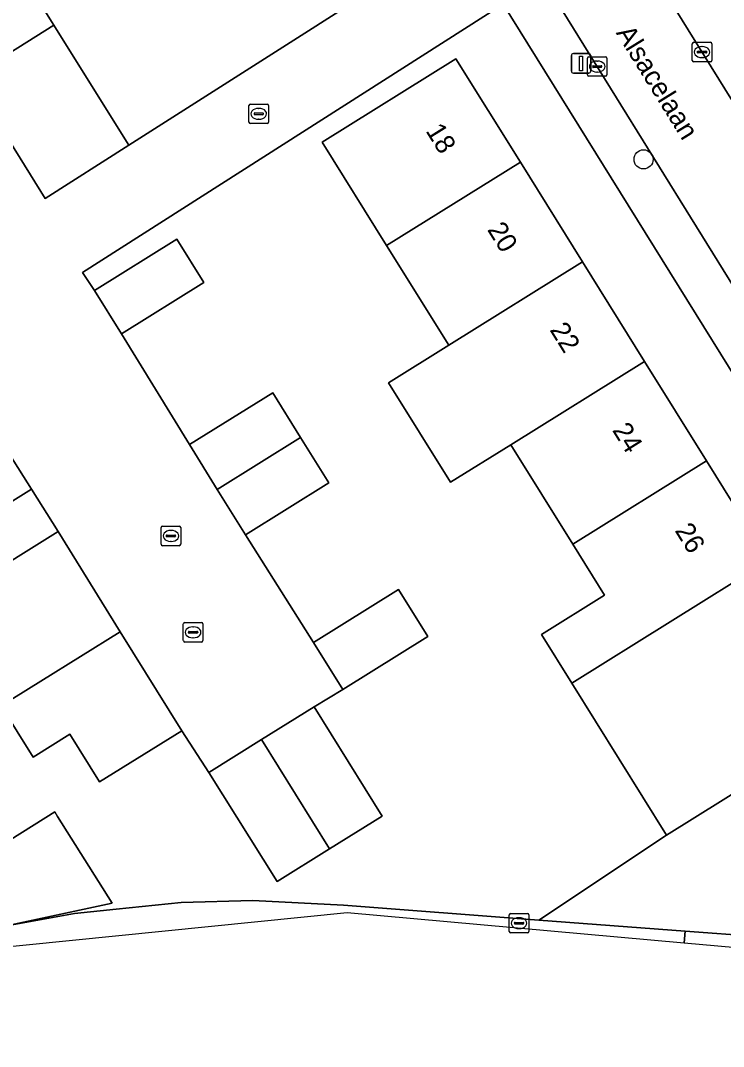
# Model space of a CAD drawing. Extents: x 157767 to 159172, y 387839 to 389425.
# Drawn here: x 158778.2 to 158814.2, y 388070.6 to 388123.1 of the extents above; entities that cross this region are included whole.
import ezdxf

# ---------------------------------------------------------------- set-up
doc = ezdxf.new("R2010")
doc.units = 0
for name, color, linetype in [('IMGEO_Boom', 7, 'Continuous'), ('IMGEO_Erf', 7, 'Continuous'), ('IMGEO_Fietspad_gesloten', 7, 'Continuous'), ('IMGEO_Fietspad_open', 7, 'Continuous'), ('IMGEO_Groenvoorziening', 7, 'Continuous'), ('IMGEO_Kolk', 7, 'Continuous'), ('IMGEO_Lichtmast', 7, 'Continuous'), ('IMGEO_Muur', 7, 'Continuous'), ('IMGEO_Openbare_ruimte_label', 7, 'Continuous'), ('IMGEO_Pand', 7, 'Continuous'), ('IMGEO_Pand_nummerreeks', 7, 'Continuous'), ('IMGEO_Rijbaan_lokaal_open', 7, 'Continuous'), ('IMGEO_Rioolput', 7, 'Continuous'), ('IMGEO_Voetpad_open', 7, 'Continuous')]:
    doc.layers.add(name, color=color, linetype=linetype)

msp = doc.modelspace()

# ---------------------------------------------------------------- linework, layer by layer
at = {"layer": 'IMGEO_Boom'}
msp.add_circle((158810.074, 388116.02), 0.489, dxfattribs=at)
at = {"layer": 'IMGEO_Erf'}
for points in [[(158774.163, 388122.503), (158778.469, 388125.188), (158779.907, 388122.882), (158781.41, 388120.471), (158783.736, 388116.74), (158792.923, 388122.601), (158800.661, 388127.538), (158775.388, 388168.17)], [(158824.287, 388089.555), (158802.888, 388123.958), (158781.365, 388110.228), (158781.975, 388109.309), (158786.199, 388111.942), (158787.58, 388109.727), (158783.356, 388107.093), (158786.837, 388101.429), (158791.098, 388104.085), (158792.528, 388101.792), (158793.975, 388099.471), (158789.713, 388096.815), (158793.193, 388091.309), (158797.54, 388094.019), (158799.036, 388091.62), (158794.689, 388088.91), (158793.213, 388088.019), (158796.698, 388082.429), (158794.009, 388080.753), (158791.32, 388079.077), (158787.835, 388084.667), (158786.449, 388086.798), (158782.239, 388084.174), (158780.714, 388086.62), (158778.837, 388085.449), (158777.209, 388088.062)], [(158777.094, 388080.863), (158779.945, 388082.64), (158780.088, 388082.411), (158782.882, 388077.983), (158777.402, 388076.8), (158780.952, 388077.441), (158783.083, 388077.665), (158786.42, 388078.016), (158790.079, 388078.115), (158794.726, 388077.87), (158804.72, 388077.107), (158811.253, 388081.454), (158806.402, 388089.23), (158804.848, 388091.72), (158808.074, 388093.733), (158806.453, 388096.333), (158803.279, 388101.424), (158800.198, 388099.503), (158797.023, 388104.595), (158800.104, 388106.516), (158796.929, 388111.608), (158793.633, 388116.895), (158800.473, 388121.159), (158803.77, 388115.871), (158806.944, 388110.779), (158810.118, 388105.688), (158813.293, 388100.596), (158816.467, 388095.505)], [(158774.473, 388096.484), (158778.759, 388099.156), (158775.217, 388104.739)]]:
    msp.add_lwpolyline(points, dxfattribs=at)
at = {"layer": 'IMGEO_Fietspad_gesloten'}
msp.add_lwpolyline([(158912.617, 388068.11), (158912.697, 388069.104), (158906.032, 388069.601), (158869.593, 388072.318), (158844.841, 388074.164), (158837.494, 388074.712), (158832.725, 388074.997), (158830.906, 388075.166), (158827, 388075.453), (158812.197, 388076.541), (158812.157, 388075.952), (158827.073, 388074.615), (158897.053, 388069.263), (158912.617, 388068.11)], dxfattribs=at)
at = {"layer": 'IMGEO_Fietspad_open'}
for points in [[(158812.157, 388075.952), (158812.197, 388076.541), (158804.72, 388077.107), (158794.726, 388077.87), (158790.079, 388078.115), (158786.42, 388078.016), (158783.083, 388077.665), (158780.952, 388077.441), (158777.402, 388076.8), (158775.913, 388076.385), (158772.607, 388075.298), (158769.41, 388073.92), (158768.969, 388073.702), (158765.78, 388072.075), (158763.264, 388070.83)], [(158760.955, 388071.476), (158762.89, 388068.369), (158762.89, 388068.369), (158764.763, 388070.328), (158776.102, 388075.6), (158794.916, 388077.498), (158812.157, 388075.952)]]:
    msp.add_lwpolyline(points, dxfattribs=at)
at = {"layer": 'IMGEO_Groenvoorziening'}
msp.add_lwpolyline([(158827, 388075.453), (158825.467, 388077.933), (158819.938, 388086.872), (158811.253, 388081.454), (158804.72, 388077.107), (158812.197, 388076.541)], close=True, dxfattribs=at)
at = {"layer": 'IMGEO_Kolk'}
for p, q in [((158812.64, 388122.006), (158813.492, 388122.006)), ((158812.565, 388121.08), (158812.565, 388121.932)), ((158812.824, 388121.5), (158812.824, 388121.512)), ((158813.262, 388121.463), (158812.864, 388121.463)), ((158812.867, 388121.549), (158813.265, 388121.549)), ((158813.053, 388121.786), (158813.078, 388121.786)), ((158813.308, 388121.512), (158813.308, 388121.5)), ((158813.566, 388121.932), (158813.566, 388121.08)), ((158807.201, 388120.341), (158807.201, 388121.193)), ((158807.276, 388121.267), (158808.128, 388121.267)), ((158807.689, 388121.047), (158807.714, 388121.047)), ((158808.202, 388121.193), (158808.202, 388120.341)), ((158813.492, 388121.006), (158812.64, 388121.006)), ((158813.076, 388121.226), (158813.051, 388121.226)), ((158807.46, 388120.761), (158807.46, 388120.773)), ((158807.898, 388120.724), (158807.5, 388120.724)), ((158807.503, 388120.81), (158807.901, 388120.81)), ((158807.712, 388120.487), (158807.687, 388120.487)), ((158807.944, 388120.773), (158807.944, 388120.761)), ((158808.128, 388120.267), (158807.276, 388120.267)), ((158789.959, 388118.848), (158790.811, 388118.848)), ((158789.884, 388117.922), (158789.884, 388118.774)), ((158790.143, 388118.342), (158790.143, 388118.354)), ((158790.581, 388118.305), (158790.183, 388118.305)), ((158790.186, 388118.391), (158790.584, 388118.391)), ((158790.372, 388118.628), (158790.397, 388118.628)), ((158790.627, 388118.354), (158790.627, 388118.342)), ((158790.885, 388118.774), (158790.885, 388117.922)), ((158790.811, 388117.848), (158789.959, 388117.848)), ((158790.395, 388118.068), (158790.37, 388118.068)), ((158785.391, 388096.334), (158785.391, 388097.186)), ((158785.466, 388097.26), (158786.318, 388097.26)), ((158785.65, 388096.754), (158785.65, 388096.766)), ((158785.693, 388096.803), (158786.091, 388096.803)), ((158785.879, 388097.04), (158785.904, 388097.04)), ((158786.134, 388096.766), (158786.134, 388096.754)), ((158786.392, 388097.186), (158786.392, 388096.334)), ((158786.318, 388096.26), (158785.466, 388096.26)), ((158786.088, 388096.717), (158785.69, 388096.717)), ((158785.902, 388096.48), (158785.877, 388096.48)), ((158803.201, 388076.527), (158803.201, 388077.379)), ((158803.276, 388077.453), (158804.128, 388077.453)), ((158804.202, 388077.379), (158804.202, 388076.527)), ((158803.46, 388076.947), (158803.46, 388076.959)), ((158803.898, 388076.91), (158803.5, 388076.91)), ((158803.503, 388076.996), (158803.901, 388076.996)), ((158803.689, 388077.233), (158803.714, 388077.233)), ((158803.944, 388076.959), (158803.944, 388076.947)), ((158804.128, 388076.453), (158803.276, 388076.453)), ((158803.712, 388076.673), (158803.687, 388076.673))]:
    msp.add_line(p, q, dxfattribs=at)
for points in [[(158812.64, 388122.006), (158813.492, 388122.006)], [(158812.565, 388121.08), (158812.565, 388121.932)], [(158813.566, 388121.932), (158813.566, 388121.08)], [(158807.201, 388120.341), (158807.201, 388121.193)], [(158807.276, 388121.267), (158808.128, 388121.267)], [(158808.202, 388121.193), (158808.202, 388120.341)], [(158813.492, 388121.006), (158812.64, 388121.006)], [(158808.128, 388120.267), (158807.276, 388120.267)], [(158789.959, 388118.848), (158790.811, 388118.848)], [(158789.884, 388117.922), (158789.884, 388118.774)], [(158790.885, 388118.774), (158790.885, 388117.922)], [(158790.811, 388117.848), (158789.959, 388117.848)], [(158785.391, 388096.334), (158785.391, 388097.186)], [(158785.466, 388097.26), (158786.318, 388097.26)], [(158786.392, 388097.186), (158786.392, 388096.334)], [(158786.318, 388096.26), (158785.466, 388096.26)], [(158803.201, 388076.527), (158803.201, 388077.379)], [(158803.276, 388077.453), (158804.128, 388077.453)], [(158804.202, 388077.379), (158804.202, 388076.527)], [(158804.128, 388076.453), (158803.276, 388076.453)]]:
    msp.add_lwpolyline(points, dxfattribs=at)
for centre, radius, start, end in [((158812.642, 388121.93), 0.0765, 91.552, 178.448), ((158812.642, 388121.93), 0.0765, 91.552, 178.448), ((158813.49, 388121.93), 0.0765, 1.552, 88.448), ((158813.49, 388121.93), 0.0765, 1.552, 88.448), ((158812.864, 388121.509), 0.0403, 85.8775, 175.7526), ((158812.861, 388121.499), 0.0366, 178.938, 274.7102), ((158813.265, 388121.506), 0.043, 264.8664, 352.4533), ((158813.269, 388121.511), 0.0386, 1.7309, 96.639), ((158807.278, 388121.191), 0.0765, 91.552, 178.448), ((158807.278, 388121.191), 0.0765, 91.552, 178.448), ((158808.126, 388121.191), 0.0765, 1.552, 88.448), ((158808.126, 388121.191), 0.0765, 1.552, 88.448), ((158812.642, 388121.082), 0.0765, 181.552, 268.448), ((158812.642, 388121.082), 0.0765, 181.552, 268.448), ((158813.49, 388121.082), 0.0765, 271.552, 358.448), ((158813.49, 388121.082), 0.0765, 271.552, 358.448), ((158807.5, 388120.77), 0.0403, 85.8775, 175.7526), ((158807.497, 388120.76), 0.0366, 178.938, 274.7102), ((158807.901, 388120.767), 0.043, 264.8664, 352.4533), ((158807.905, 388120.772), 0.0386, 1.7309, 96.639), ((158807.278, 388120.343), 0.0765, 181.552, 268.448), ((158807.278, 388120.343), 0.0765, 181.552, 268.448), ((158808.126, 388120.343), 0.0765, 271.552, 358.448), ((158808.126, 388120.343), 0.0765, 271.552, 358.448), ((158789.961, 388118.772), 0.0765, 91.552, 178.448), ((158789.961, 388118.772), 0.0765, 91.552, 178.448), ((158790.809, 388118.772), 0.0765, 1.552, 88.448), ((158790.809, 388118.772), 0.0765, 1.552, 88.448), ((158790.183, 388118.351), 0.0403, 85.8775, 175.7526), ((158790.18, 388118.341), 0.0366, 178.938, 274.7102), ((158790.584, 388118.348), 0.043, 264.8664, 352.4533), ((158790.588, 388118.353), 0.0386, 1.7309, 96.639), ((158789.961, 388117.924), 0.0765, 181.552, 268.448), ((158789.961, 388117.924), 0.0765, 181.552, 268.448), ((158790.809, 388117.924), 0.0765, 271.552, 358.448), ((158790.809, 388117.924), 0.0765, 271.552, 358.448), ((158785.468, 388097.184), 0.0765, 91.552, 178.448), ((158785.468, 388097.184), 0.0765, 91.552, 178.448), ((158785.69, 388096.763), 0.0403, 85.8775, 175.7526), ((158785.687, 388096.753), 0.0366, 178.938, 274.7102), ((158786.091, 388096.76), 0.043, 264.8664, 352.4533), ((158786.095, 388096.765), 0.0386, 1.7309, 96.639), ((158786.316, 388097.184), 0.0765, 1.552, 88.448), ((158786.316, 388097.184), 0.0765, 1.552, 88.448), ((158785.468, 388096.336), 0.0765, 181.552, 268.448), ((158785.468, 388096.336), 0.0765, 181.552, 268.448), ((158786.316, 388096.336), 0.0765, 271.552, 358.448), ((158786.316, 388096.336), 0.0765, 271.552, 358.448), ((158803.278, 388077.377), 0.0765, 91.552, 178.448), ((158803.278, 388077.377), 0.0765, 91.552, 178.448), ((158804.126, 388077.377), 0.0765, 1.552, 88.448), ((158804.126, 388077.377), 0.0765, 1.552, 88.448), ((158803.5, 388076.956), 0.0403, 85.8775, 175.7526), ((158803.497, 388076.946), 0.0366, 178.938, 274.7102), ((158803.901, 388076.953), 0.043, 264.8664, 352.4533), ((158803.905, 388076.958), 0.0386, 1.7309, 96.639), ((158803.278, 388076.529), 0.0765, 181.552, 268.448), ((158803.278, 388076.529), 0.0765, 181.552, 268.448), ((158804.126, 388076.529), 0.0765, 271.552, 358.448), ((158804.126, 388076.529), 0.0765, 271.552, 358.448)]:
    msp.add_arc(centre, radius, start, end, dxfattribs=at)
for centre, major_axis, ratio, start_param, end_param in [((158813.052, 388121.506), (-0.387, 0.002), 0.722429, 4.712389, 7.853982), ((158813.077, 388121.506), (-0.39, 0.002), 0.717154, 1.570796, 4.712389), ((158807.688, 388120.767), (-0.387, 0.002), 0.722429, 4.712389, 7.853982), ((158807.713, 388120.767), (-0.39, 0.002), 0.717154, 1.570796, 4.712389), ((158790.371, 388118.348), (-0.387, 0.002), 0.722429, 4.712389, 7.853982), ((158790.396, 388118.348), (-0.39, 0.002), 0.717154, 1.570796, 4.712389), ((158785.878, 388096.76), (-0.387, 0.002), 0.722429, 4.712389, 7.853982), ((158785.903, 388096.76), (-0.39, 0.002), 0.717154, 1.570796, 4.712389), ((158803.688, 388076.953), (-0.387, 0.002), 0.722429, 4.712389, 7.853982), ((158803.713, 388076.953), (-0.39, 0.002), 0.717154, 1.570796, 4.712389)]:
    msp.add_ellipse(centre, major_axis=major_axis, ratio=ratio, start_param=start_param, end_param=end_param, dxfattribs=at)
at = {"layer": 'IMGEO_Lichtmast'}
for p, q in [((158806.481, 388121.43), (158807.271, 388121.43)), ((158807.271, 388121.43), (158806.481, 388121.43)), ((158806.381, 388120.53), (158806.381, 388121.33)), ((158806.381, 388121.33), (158806.381, 388120.53)), ((158807.371, 388121.33), (158807.371, 388120.53)), ((158807.371, 388120.53), (158807.371, 388121.33)), ((158807.271, 388120.43), (158806.481, 388120.43)), ((158806.481, 388120.43), (158807.271, 388120.43))]:
    msp.add_line(p, q, dxfattribs=at)
msp.add_lwpolyline([(158806.801, 388121.305), (158806.951, 388121.305), (158806.951, 388120.555), (158806.801, 388120.555), (158806.801, 388121.305)], dxfattribs=at)
for centre, start, end in [((158806.481, 388121.33), 90, 180), ((158806.481, 388121.33), 90, 180), ((158807.271, 388121.33), 0, 90), ((158807.271, 388121.33), 360, 90), ((158806.481, 388120.53), 180, 270), ((158806.481, 388120.53), 180, 270), ((158807.271, 388120.53), 270, 0), ((158807.271, 388120.53), 270, 0)]:
    msp.add_arc(centre, 0.1, start, end, dxfattribs=at)
at = {"layer": 'IMGEO_Muur'}
for points in [[(158783.736, 388116.74), (158792.923, 388122.601)], [(158783.083, 388077.665), (158786.42, 388078.016), (158790.079, 388078.115), (158794.726, 388077.87), (158804.72, 388077.107)]]:
    msp.add_lwpolyline(points, dxfattribs=at)
at = {"layer": 'IMGEO_Pand'}
for points in [[(158775.6, 388120.198), (158779.907, 388122.882), (158778.469, 388125.188), (158774.163, 388122.503)], [(158775.6, 388120.198), (158777.104, 388117.786), (158779.458, 388114.01), (158783.736, 388116.74), (158781.41, 388120.471), (158779.907, 388122.882)], [(158803.77, 388115.871), (158800.473, 388121.159), (158793.633, 388116.895), (158796.929, 388111.608)], [(158806.944, 388110.779), (158803.77, 388115.871), (158796.929, 388111.608), (158800.104, 388106.516)], [(158781.975, 388109.309), (158783.356, 388107.093), (158787.58, 388109.727), (158786.199, 388111.942)], [(158806.944, 388110.779), (158800.104, 388106.516), (158797.023, 388104.595), (158800.198, 388099.503), (158803.279, 388101.424), (158810.118, 388105.688)], [(158810.118, 388105.688), (158803.279, 388101.424), (158806.453, 388096.333), (158813.293, 388100.596)], [(158788.266, 388099.136), (158792.528, 388101.792), (158791.098, 388104.085), (158786.837, 388101.429)], [(158788.266, 388099.136), (158789.713, 388096.815), (158793.975, 388099.471), (158792.528, 388101.792)], [(158816.467, 388095.505), (158813.293, 388100.596), (158806.453, 388096.333), (158808.074, 388093.733), (158804.848, 388091.72), (158806.402, 388089.23)], [(158775.83, 388094.307), (158780.116, 388096.979), (158778.759, 388099.156), (158774.473, 388096.484)], [(158780.116, 388096.979), (158775.83, 388094.307), (158777.329, 388091.904), (158777.775, 388091.188), (158775.942, 388090.044), (158774.428, 388089.099), (158775.672, 388087.104), (158777.209, 388088.062), (158783.296, 388091.856)], [(158816.467, 388095.505), (158806.402, 388089.23), (158811.253, 388081.454), (158819.938, 388086.872), (158821.069, 388087.578), (158819.518, 388090.064), (158819.764, 388090.217)], [(158794.689, 388088.91), (158799.036, 388091.62), (158797.54, 388094.019), (158793.193, 388091.309)], [(158783.296, 388091.856), (158777.209, 388088.062), (158778.837, 388085.449), (158780.714, 388086.62), (158782.239, 388084.174), (158786.449, 388086.798)], [(158790.524, 388086.343), (158794.009, 388080.753), (158796.698, 388082.429), (158793.213, 388088.019)], [(158790.524, 388086.343), (158787.835, 388084.667), (158791.32, 388079.077), (158794.009, 388080.753)], [(158780.088, 388082.411), (158779.945, 388082.64), (158777.094, 388080.863), (158773.895, 388085.995), (158771.279, 388084.364), (158764.43, 388080.095), (158767.717, 388074.822), (158774.32, 388078.939), (158775.913, 388076.385), (158777.402, 388076.8), (158782.882, 388077.983)]]:
    msp.add_lwpolyline(points, close=True, dxfattribs=at)
at = {"layer": 'IMGEO_Rijbaan_lokaal_open'}
for points in [[(158789.767, 388149.492), (158793.644, 388143.212), (158803.979, 388126.769), (158817.182, 388105.476), (158830.47, 388084.228)], [(158834.222, 388087.449), (158824.967, 388102.392), (158816.098, 388116.619), (158815.023, 388118.36), (158809.393, 388127.432), (158807.52, 388130.453), (158799.491, 388143.337)], [(158775.217, 388104.739), (158778.759, 388099.156), (158780.116, 388096.979), (158783.296, 388091.856), (158786.449, 388086.798), (158787.835, 388084.667), (158790.524, 388086.343), (158793.213, 388088.019), (158794.689, 388088.91), (158793.193, 388091.309), (158789.713, 388096.815), (158788.266, 388099.136), (158786.837, 388101.429), (158783.356, 388107.093), (158781.975, 388109.309), (158781.365, 388110.228), (158802.888, 388123.958), (158800.661, 388127.538), (158792.923, 388122.601), (158783.736, 388116.74), (158779.458, 388114.01), (158777.104, 388117.786)]]:
    msp.add_lwpolyline(points, dxfattribs=at)
at = {"layer": 'IMGEO_Rioolput'}
for p, q in [((158786.526, 388091.404), (158786.526, 388092.256)), ((158786.601, 388092.33), (158787.453, 388092.33)), ((158787.014, 388092.11), (158787.039, 388092.11)), ((158787.527, 388092.256), (158787.527, 388091.404)), ((158786.785, 388091.824), (158786.785, 388091.836)), ((158787.223, 388091.787), (158786.825, 388091.787)), ((158786.828, 388091.873), (158787.226, 388091.873)), ((158787.037, 388091.55), (158787.012, 388091.55)), ((158787.269, 388091.836), (158787.269, 388091.824)), ((158787.453, 388091.33), (158786.601, 388091.33))]:
    msp.add_line(p, q, dxfattribs=at)
for points in [[(158786.526, 388091.404), (158786.526, 388092.256)], [(158786.601, 388092.33), (158787.453, 388092.33)], [(158787.527, 388092.256), (158787.527, 388091.404)], [(158787.453, 388091.33), (158786.601, 388091.33)]]:
    msp.add_lwpolyline(points, dxfattribs=at)
for centre, radius, start, end in [((158786.603, 388092.254), 0.0765, 91.552, 178.448), ((158786.603, 388092.254), 0.0765, 91.552, 178.448), ((158787.451, 388092.254), 0.0765, 1.552, 88.448), ((158787.451, 388092.254), 0.0765, 1.552, 88.448), ((158786.825, 388091.833), 0.0403, 85.8775, 175.7526), ((158786.822, 388091.823), 0.0366, 178.938, 274.7102), ((158787.226, 388091.83), 0.043, 264.8664, 352.4533), ((158787.23, 388091.835), 0.0386, 1.7309, 96.639), ((158786.603, 388091.406), 0.0765, 181.552, 268.448), ((158786.603, 388091.406), 0.0765, 181.552, 268.448), ((158787.451, 388091.406), 0.0765, 271.552, 358.448), ((158787.451, 388091.406), 0.0765, 271.552, 358.448)]:
    msp.add_arc(centre, radius, start, end, dxfattribs=at)
for centre, major_axis, ratio, start_param, end_param in [((158787.013, 388091.83), (-0.387, 0.002), 0.722429, 4.712389, 7.853982), ((158787.038, 388091.83), (-0.39, 0.002), 0.717154, 1.570796, 4.712389)]:
    msp.add_ellipse(centre, major_axis=major_axis, ratio=ratio, start_param=start_param, end_param=end_param, dxfattribs=at)
at = {"layer": 'IMGEO_Voetpad_open'}
for points in [[(158775.388, 388168.17), (158800.661, 388127.538), (158802.888, 388123.958), (158824.287, 388089.555), (158829.737, 388080.803), (158830.907, 388079.011), (158831.2, 388078.351), (158830.906, 388075.166), (158832.725, 388074.997), (158833.021, 388079.165), (158833.412, 388079.391)], [(158795.106, 388150.146), (158795.173, 388150.042), (158796.738, 388151.05), (158810.976, 388128.413), (158809.393, 388127.432), (158815.023, 388118.36), (158816.553, 388119.31), (158835.753, 388088.397), (158834.222, 388087.449)], [(158830.47, 388084.228), (158817.182, 388105.476), (158803.979, 388126.769), (158793.644, 388143.212), (158789.767, 388149.492)]]:
    msp.add_lwpolyline(points, dxfattribs=at)

# ---------------------------------------------------------------- texts
at = {"layer": 'IMGEO_Openbare_ruimte_label'}
msp.add_text('Alsacelaan', height=1, rotation=301.7989, dxfattribs=at).set_placement((158808.643, 388122.49))
at = {"layer": 'IMGEO_Pand_nummerreeks'}
for s, p in [('18', (158798.901, 388117.479)), ('20', (158802.052, 388112.426)), ('22', (158805.248, 388107.3)), ('24', (158808.448, 388102.167)), ('26', (158811.647, 388097.036))]:
    msp.add_text(s, height=1, rotation=301.9415, dxfattribs=at).set_placement(p)

doc.saveas('drawing.dxf')
